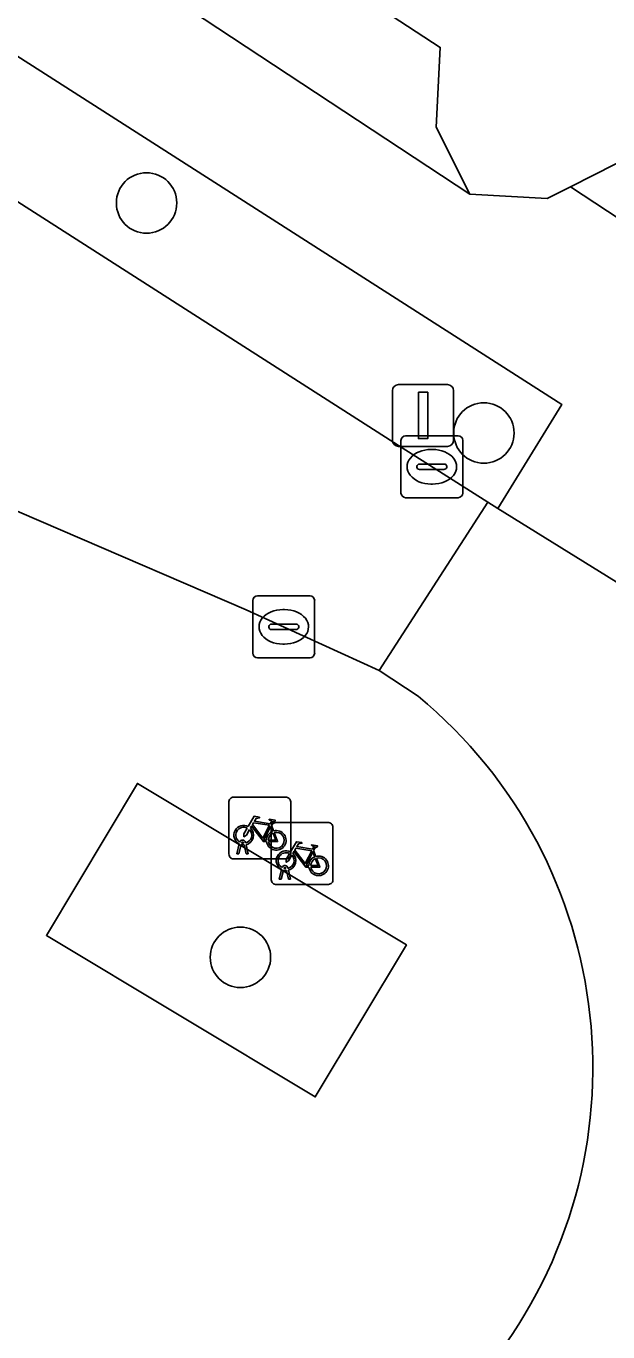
# Model space of a CAD drawing. Extents: x 159279 to 160377, y 384531 to 385888.
# Drawn here: x 160064.11 to 160073.54, y 384945.22 to 384966.34 of the extents above; entities that cross this region are included whole.
import ezdxf

# ---------------------------------------------------------------- set-up
doc = ezdxf.new("R2010")
doc.units = 0
for name, color, linetype in [('IMGEO_Boom', 7, 'Continuous'), ('IMGEO_Erf', 7, 'Continuous'), ('IMGEO_Fietsenrek', 7, 'Continuous'), ('IMGEO_Groenvoorziening', 7, 'Continuous'), ('IMGEO_Haag', 7, 'Continuous'), ('IMGEO_Kolk', 7, 'Continuous'), ('IMGEO_Lichtmast', 7, 'Continuous'), ('IMGEO_Pand', 7, 'Continuous'), ('IMGEO_Rijbaan_lokaal_open', 7, 'Continuous'), ('IMGEO_Voetpad_open', 7, 'Continuous')]:
    doc.layers.add(name, color=color, linetype=linetype)

msp = doc.modelspace()

# ---------------------------------------------------------------- linework, layer by layer
at = {"layer": 'IMGEO_Boom'}
for centre in [(160066.065, 384963.478), (160071.527, 384959.757), (160067.585, 384951.276)]:
    msp.add_circle(centre, 0.489, dxfattribs=at)
at = {"layer": 'IMGEO_Erf'}
msp.add_lwpolyline([(160073.663, 384964.112), (160072.93, 384963.74), (160077.282, 384960.882), (160080.892, 384966.436), (160080.511, 384966.741), (160080.731, 384967.08), (160102.294, 385000), (160115.292, 385019.841), (160111.976, 385022.011), (160108.674, 385016.948), (160107.746, 385017.553), (160104.896, 385013.185), (160102.045, 385008.814), (160099.193, 385004.443), (160096.342, 385000.072), (160093.49, 384995.701), (160090.638, 384991.329), (160087.787, 384986.958), (160084.935, 384982.587), (160082.084, 384978.216), (160079.232, 384973.844), (160076.381, 384969.474), (160077.222, 384968.924), (160073.957, 384963.92)], close=True, dxfattribs=at)
msp.add_lwpolyline([(160063.821, 384968.547), (160071.301, 384963.618), (160070.752, 384964.702), (160070.822, 384965.994), (160065.58, 384969.414)], dxfattribs=at)
at = {"layer": 'IMGEO_Fietsenrek'}
for p, q in [((160067.399, 384952.942), (160067.399, 384953.783)), ((160067.399, 384953.783), (160067.399, 384952.942)), ((160067.474, 384953.867), (160068.315, 384953.867)), ((160068.315, 384953.867), (160067.474, 384953.867)), ((160068.399, 384953.792), (160068.399, 384952.951)), ((160068.399, 384952.951), (160068.399, 384953.792)), ((160068.084, 384952.53), (160068.084, 384953.371)), ((160068.084, 384953.371), (160068.084, 384952.53)), ((160068.086, 384953.416), (160068.122, 384953.321)), ((160068.159, 384953.455), (160069, 384953.455)), ((160069, 384953.455), (160068.159, 384953.455)), ((160069.084, 384953.38), (160069.084, 384952.539)), ((160069.084, 384952.539), (160069.084, 384953.38)), ((160067.526, 384952.951), (160067.565, 384953.111)), ((160067.595, 384953.099), (160067.56, 384952.951)), ((160067.637, 384953.123), (160067.636, 384953.127)), ((160067.678, 384952.951), (160067.644, 384953.093)), ((160067.668, 384953.134), (160067.669, 384953.127)), ((160067.676, 384953.097), (160067.711, 384952.951)), ((160067.56, 384952.951), (160067.526, 384952.951)), ((160067.711, 384952.951), (160067.678, 384952.951)), ((160068.771, 384953.004), (160068.807, 384952.909)), ((160068.324, 384952.867), (160067.483, 384952.867)), ((160067.483, 384952.867), (160068.324, 384952.867)), ((160068.211, 384952.539), (160068.25, 384952.699)), ((160068.28, 384952.687), (160068.245, 384952.539)), ((160068.322, 384952.711), (160068.321, 384952.715)), ((160068.363, 384952.539), (160068.329, 384952.681)), ((160068.353, 384952.722), (160068.354, 384952.715)), ((160068.361, 384952.685), (160068.396, 384952.539)), ((160069.009, 384952.455), (160068.168, 384952.455)), ((160068.168, 384952.455), (160069.009, 384952.455)), ((160068.245, 384952.539), (160068.211, 384952.539)), ((160068.396, 384952.539), (160068.363, 384952.539))]:
    msp.add_line(p, q, dxfattribs=at)
for points in [[(160067.712, 384953.393), (160067.807, 384953.557), (160067.893, 384953.543), (160067.895, 384953.534), (160067.839, 384953.523), (160067.812, 384953.478), (160068.068, 384953.437)], [(160068.068, 384953.437), (160068.093, 384953.486), (160068.087, 384953.49), (160068.064, 384953.494), (160068.052, 384953.501), (160068.051, 384953.504), (160068.053, 384953.509), (160068.148, 384953.494), (160068.15, 384953.484), (160068.14, 384953.471), (160068.128, 384953.465), (160068.114, 384953.471), (160068.086, 384953.416)], [(160067.733, 384953.341), (160067.681, 384953.251), (160067.641, 384953.226), (160067.642, 384953.273), (160067.697, 384953.367)], [(160068.008, 384953.149), (160067.958, 384953.149), (160067.767, 384953.4), (160067.748, 384953.368)], [(160068.055, 384953.412), (160067.798, 384953.453), (160067.781, 384953.424), (160067.948, 384953.204), (160068.055, 384953.412)], [(160068.103, 384953.314), (160068.073, 384953.391), (160067.964, 384953.173), (160068.007, 384953.173)], [(160068.133, 384953.293), (160068.188, 384953.148), (160068.038, 384953.148)], [(160068.037, 384953.173), (160068.157, 384953.172), (160068.113, 384953.286)], [(160068.397, 384952.981), (160068.492, 384953.145), (160068.578, 384953.131), (160068.58, 384953.122), (160068.524, 384953.111), (160068.497, 384953.066), (160068.753, 384953.025)], [(160068.753, 384953.025), (160068.778, 384953.074), (160068.772, 384953.078), (160068.749, 384953.082), (160068.737, 384953.089), (160068.736, 384953.092), (160068.738, 384953.097), (160068.833, 384953.082), (160068.835, 384953.072), (160068.825, 384953.059), (160068.813, 384953.053), (160068.799, 384953.059), (160068.771, 384953.004)], [(160068.418, 384952.929), (160068.366, 384952.839), (160068.326, 384952.814), (160068.327, 384952.861), (160068.382, 384952.955)], [(160068.693, 384952.737), (160068.643, 384952.737), (160068.452, 384952.988), (160068.433, 384952.956)], [(160068.74, 384953), (160068.483, 384953.041), (160068.466, 384953.012), (160068.633, 384952.792), (160068.74, 384953)], [(160068.788, 384952.902), (160068.758, 384952.979), (160068.649, 384952.761), (160068.692, 384952.761)], [(160068.722, 384952.761), (160068.842, 384952.76), (160068.798, 384952.874)], [(160068.818, 384952.881), (160068.873, 384952.736), (160068.723, 384952.736)]]:
    msp.add_lwpolyline(points, dxfattribs=at)
for centre, radius, start, end in [((160067.477, 384953.789), 0.0779, 92.4484, 184.2845), ((160067.477, 384953.789), 0.0779, 92.4484, 184.2845), ((160068.321, 384953.789), 0.0779, 2.4484, 94.2845), ((160068.321, 384953.789), 0.0779, 2.4484, 94.2845), ((160067.639, 384953.252), 0.159, 62.6766, 242.1369), ((160067.639, 384953.252), 0.129, 63.3192, 238.903), ((160067.639, 384953.252), 0.129, 283.6043, 43.4302), ((160067.639, 384953.252), 0.159, 283.5766, 46.6042), ((160068.166, 384953.168), 0.159, 113.3408, 178.3217), ((160068.166, 384953.168), 0.159, 187.0065, 105.7708), ((160068.166, 384953.168), 0.129, 188.6715, 104.5883), ((160068.162, 384953.377), 0.0779, 92.4484, 184.2845), ((160068.162, 384953.377), 0.0779, 92.4484, 184.2845), ((160069.006, 384953.377), 0.0779, 2.4484, 94.2845), ((160069.006, 384953.377), 0.0779, 2.4484, 94.2845), ((160067.619, 384953.123), 0.0499, 12.8025, 158.6934), ((160067.639, 384953.252), 0.159, 253.9967, 271.7867), ((160067.619, 384953.123), 0.0174, 12.8025, 163.4502), ((160067.639, 384953.252), 0.129, 253.415, 269.0204), ((160068.166, 384953.168), 0.129, 113.923, 177.9556), ((160067.477, 384952.945), 0.0779, 182.4484, 274.2845), ((160067.477, 384952.945), 0.0779, 182.4484, 274.2845), ((160068.324, 384952.84), 0.159, 62.6766, 242.1369), ((160068.324, 384952.84), 0.129, 63.3192, 238.903), ((160068.321, 384952.945), 0.0779, 272.4484, 4.2845), ((160068.321, 384952.945), 0.0779, 272.4484, 4.2845), ((160068.324, 384952.84), 0.129, 283.6043, 43.4302), ((160068.324, 384952.84), 0.159, 283.5766, 46.6042), ((160068.851, 384952.756), 0.159, 113.3408, 178.3217), ((160068.851, 384952.756), 0.159, 187.0065, 105.7708), ((160068.851, 384952.756), 0.129, 113.923, 177.9556), ((160068.851, 384952.756), 0.129, 188.6715, 104.5883), ((160068.304, 384952.711), 0.0499, 12.8025, 158.6934), ((160068.324, 384952.84), 0.159, 253.9967, 271.7867), ((160068.304, 384952.711), 0.0174, 12.8025, 163.4502), ((160068.324, 384952.84), 0.129, 253.415, 269.0204), ((160068.162, 384952.533), 0.0779, 182.4484, 274.2845), ((160068.162, 384952.533), 0.0779, 182.4484, 274.2845), ((160069.006, 384952.533), 0.0779, 272.4484, 4.2845), ((160069.006, 384952.533), 0.0779, 272.4484, 4.2845)]:
    msp.add_arc(centre, radius, start, end, dxfattribs=at)
at = {"layer": 'IMGEO_Groenvoorziening'}
for points in [[(160071.753, 384958.536), (160072.789, 384960.219), (160058.402, 384969.414), (160057.329, 384967.752), (160070.147, 384959.553), (160071.59, 384958.637)], [(160070.272, 384951.476), (160065.918, 384954.089), (160064.443, 384951.631), (160068.797, 384949.018)]]:
    msp.add_lwpolyline(points, close=True, dxfattribs=at)
at = {"layer": 'IMGEO_Haag'}
for points in [[(160071.753, 384958.536), (160072.789, 384960.219), (160058.402, 384969.414), (160057.329, 384967.752), (160070.147, 384959.553), (160071.59, 384958.637)], [(160070.272, 384951.476), (160065.918, 384954.089), (160064.443, 384951.631), (160068.797, 384949.018)]]:
    msp.add_lwpolyline(points, close=True, dxfattribs=at)
at = {"layer": 'IMGEO_Kolk'}
for p, q in [((160070.184, 384958.785), (160070.184, 384959.637)), ((160070.259, 384959.711), (160071.111, 384959.711)), ((160071.185, 384959.637), (160071.185, 384958.785)), ((160070.672, 384959.491), (160070.697, 384959.491)), ((160070.443, 384959.205), (160070.443, 384959.217)), ((160070.486, 384959.254), (160070.884, 384959.254)), ((160070.927, 384959.217), (160070.927, 384959.205)), ((160070.881, 384959.168), (160070.483, 384959.168)), ((160070.695, 384958.931), (160070.67, 384958.931)), ((160071.111, 384958.711), (160070.259, 384958.711)), ((160067.861, 384957.122), (160068.713, 384957.122)), ((160067.786, 384956.196), (160067.786, 384957.048)), ((160068.274, 384956.902), (160068.299, 384956.902)), ((160068.787, 384957.048), (160068.787, 384956.196)), ((160068.045, 384956.616), (160068.045, 384956.628)), ((160068.483, 384956.579), (160068.085, 384956.579)), ((160068.088, 384956.665), (160068.486, 384956.665)), ((160068.529, 384956.628), (160068.529, 384956.616)), ((160068.297, 384956.342), (160068.272, 384956.342)), ((160068.713, 384956.122), (160067.861, 384956.122))]:
    msp.add_line(p, q, dxfattribs=at)
for points in [[(160070.184, 384958.785), (160070.184, 384959.637)], [(160070.259, 384959.711), (160071.111, 384959.711)], [(160071.185, 384959.637), (160071.185, 384958.785)], [(160071.111, 384958.711), (160070.259, 384958.711)], [(160067.861, 384957.122), (160068.713, 384957.122)], [(160067.786, 384956.196), (160067.786, 384957.048)], [(160068.787, 384957.048), (160068.787, 384956.196)], [(160068.713, 384956.122), (160067.861, 384956.122)]]:
    msp.add_lwpolyline(points, dxfattribs=at)
for centre, radius, start, end in [((160070.261, 384959.635), 0.0765, 91.552, 178.448), ((160070.261, 384959.635), 0.0765, 91.552, 178.448), ((160071.109, 384959.635), 0.0765, 1.552, 88.448), ((160071.109, 384959.635), 0.0765, 1.552, 88.448), ((160070.483, 384959.214), 0.0403, 85.8775, 175.7526), ((160070.888, 384959.216), 0.0386, 1.7309, 96.639), ((160070.48, 384959.204), 0.0366, 178.938, 274.7102), ((160070.884, 384959.211), 0.043, 264.8664, 352.4533), ((160070.261, 384958.787), 0.0765, 181.552, 268.448), ((160070.261, 384958.787), 0.0765, 181.552, 268.448), ((160071.109, 384958.787), 0.0765, 271.552, 358.448), ((160071.109, 384958.787), 0.0765, 271.552, 358.448), ((160067.863, 384957.046), 0.0765, 91.552, 178.448), ((160067.863, 384957.046), 0.0765, 91.552, 178.448), ((160068.711, 384957.046), 0.0765, 1.552, 88.448), ((160068.711, 384957.046), 0.0765, 1.552, 88.448), ((160068.085, 384956.625), 0.0403, 85.8775, 175.7526), ((160068.082, 384956.615), 0.0366, 178.938, 274.7102), ((160068.486, 384956.622), 0.043, 264.8664, 352.4533), ((160068.49, 384956.627), 0.0386, 1.7309, 96.639), ((160067.863, 384956.198), 0.0765, 181.552, 268.448), ((160067.863, 384956.198), 0.0765, 181.552, 268.448), ((160068.711, 384956.198), 0.0765, 271.552, 358.448), ((160068.711, 384956.198), 0.0765, 271.552, 358.448)]:
    msp.add_arc(centre, radius, start, end, dxfattribs=at)
for centre, major_axis, ratio, start_param, end_param in [((160070.671, 384959.211), (-0.387, 0.002), 0.722429, 4.712389, 7.853982), ((160070.696, 384959.211), (-0.39, 0.002), 0.717154, 1.570796, 4.712389), ((160068.273, 384956.622), (-0.387, 0.002), 0.722429, 4.712389, 7.853982), ((160068.298, 384956.622), (-0.39, 0.002), 0.717154, 1.570796, 4.712389)]:
    msp.add_ellipse(centre, major_axis=major_axis, ratio=ratio, start_param=start_param, end_param=end_param, dxfattribs=at)
at = {"layer": 'IMGEO_Lichtmast'}
for p, q in [((160070.147, 384960.541), (160070.937, 384960.541)), ((160070.937, 384960.541), (160070.147, 384960.541)), ((160070.047, 384959.641), (160070.047, 384960.441)), ((160070.047, 384960.441), (160070.047, 384959.641)), ((160071.037, 384960.441), (160071.037, 384959.641)), ((160071.037, 384959.641), (160071.037, 384960.441)), ((160070.937, 384959.541), (160070.147, 384959.541)), ((160070.147, 384959.541), (160070.937, 384959.541))]:
    msp.add_line(p, q, dxfattribs=at)
msp.add_lwpolyline([(160070.467, 384960.416), (160070.617, 384960.416), (160070.617, 384959.666), (160070.467, 384959.666), (160070.467, 384960.416)], dxfattribs=at)
for centre, start, end in [((160070.147, 384960.441), 90, 180), ((160070.147, 384960.441), 90, 180), ((160070.937, 384960.441), 0, 90), ((160070.937, 384960.441), 360, 90), ((160070.147, 384959.641), 180, 270), ((160070.147, 384959.641), 180, 270), ((160070.937, 384959.641), 270, 0), ((160070.937, 384959.641), 270, 0)]:
    msp.add_arc(centre, 0.1, start, end, dxfattribs=at)
at = {"layer": 'IMGEO_Pand'}
msp.add_lwpolyline([(160073.957, 384963.92), (160077.222, 384968.924), (160076.381, 384969.474), (160067.836, 384975.063), (160066.564, 384973.119), (160067.569, 384972.463), (160065.58, 384969.414), (160070.822, 384965.994), (160070.752, 384964.702), (160071.301, 384963.618), (160072.553, 384963.549), (160072.93, 384963.74), (160073.663, 384964.112)], close=True, dxfattribs=at)
at = {"layer": 'IMGEO_Rijbaan_lokaal_open'}
for points in [[(160061.659, 384959.486), (160067.68, 384956.899), (160069.834, 384955.914), (160071.59, 384958.637), (160070.147, 384959.553), (160057.329, 384967.752), (160056.616, 384968.208), (160054.685, 384965.154), (160054.559, 384964.833), (160054.174, 384963.16), (160053.195, 384961.014), (160050.573, 384956.603), (160048.939, 384954.207)], [(160073.78, 384957.279), (160071.753, 384958.536), (160071.59, 384958.637), (160069.834, 384955.914), (160070.463, 384955.501)]]:
    msp.add_lwpolyline(points, dxfattribs=at)
msp.add_arc((160065.5, 384949.495), 7.791, 322.02, 50.4297, dxfattribs=at)
at = {"layer": 'IMGEO_Voetpad_open'}
for points in [[(160054.982, 384969.283), (160056.616, 384968.208), (160057.329, 384967.752), (160058.402, 384969.414), (160072.789, 384960.219), (160071.753, 384958.536), (160073.78, 384957.279)], [(160080.673, 384958.031), (160080.847, 384958.285), (160079.259, 384959.475), (160077.222, 384960.802), (160077.282, 384960.882), (160072.93, 384963.74), (160072.553, 384963.549), (160071.301, 384963.618), (160063.821, 384968.547)], [(160070.463, 384955.501), (160069.834, 384955.914), (160067.68, 384956.899), (160061.659, 384959.486)]]:
    msp.add_lwpolyline(points, dxfattribs=at)
msp.add_lwpolyline([(160064.443, 384951.631), (160065.918, 384954.089), (160070.272, 384951.476), (160068.797, 384949.018)], close=True, dxfattribs=at)
msp.add_arc((160065.5, 384949.495), 7.791, 322.02, 50.4297, dxfattribs=at)

doc.saveas('drawing.dxf')
